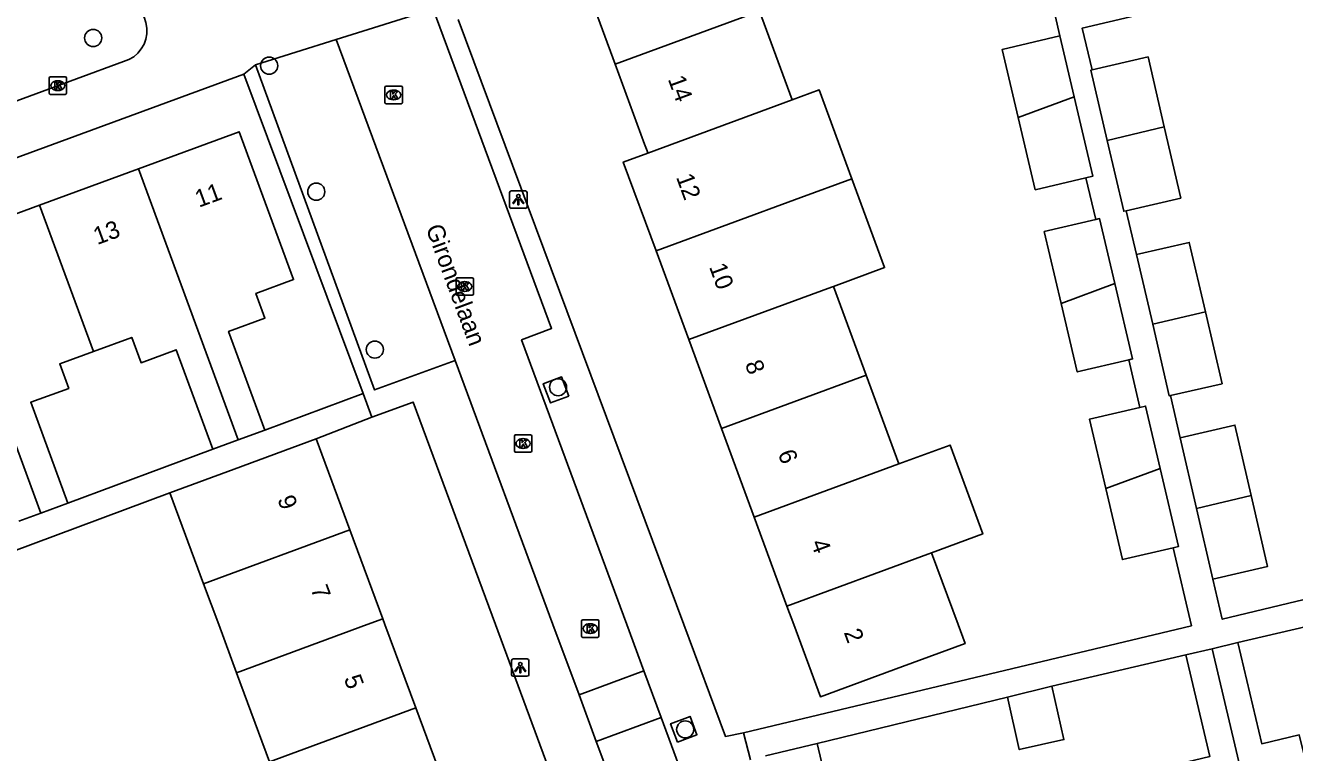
# Model space of a CAD drawing. Extents: x 158474 to 159560, y 388525 to 389605.
# Drawn here: x 159097.7 to 159170.2, y 388742.7 to 388784.2 of the extents above; entities that cross this region are included whole.
import ezdxf

# ---------------------------------------------------------------- set-up
doc = ezdxf.new("R2010")
doc.units = 0
for name, color, linetype in [('IMGEO_Boom', 7, 'Continuous'), ('IMGEO_Kolk', 7, 'Continuous'), ('IMGEO_Lichtpunt', 7, 'Continuous'), ('IMGEO_Openbare_ruimte_label', 7, 'Continuous'), ('IMGEO_Pand', 7, 'Continuous'), ('IMGEO_Pand_nummerreeks', 7, 'Continuous'), ('IMGEO_Rijbaan_lokaal_open', 7, 'Continuous'), ('IMGEO_Voetpad_open', 7, 'Continuous')]:
    doc.layers.add(name, color=color, linetype=linetype)

msp = doc.modelspace()

# ---------------------------------------------------------------- linework, layer by layer
at = {"layer": 'IMGEO_Boom'}
for centre in [(159101.558, 388783.522), (159111.607, 388781.939), (159114.301, 388774.738), (159117.647, 388765.713), (159128.114, 388763.563), (159135.378, 388744.008)]:
    msp.add_circle(centre, 0.489, dxfattribs=at)
at = {"layer": 'IMGEO_Kolk'}
for p, q in [((159099.036, 388780.373), (159099.036, 388781.225)), ((159099.111, 388781.299), (159099.963, 388781.299)), ((159099.524, 388781.079), (159099.549, 388781.079)), ((159100.037, 388781.225), (159100.037, 388780.373)), ((159118.222, 388779.842), (159118.222, 388780.694)), ((159118.297, 388780.768), (159119.149, 388780.768)), ((159119.223, 388780.694), (159119.223, 388779.842)), ((159099.963, 388780.299), (159099.111, 388780.299)), ((159099.547, 388780.519), (159099.522, 388780.519)), ((159118.733, 388779.988), (159118.708, 388779.988)), ((159118.71, 388780.548), (159118.735, 388780.548)), ((159119.149, 388779.768), (159118.297, 388779.768)), ((159122.358, 388769.82), (159123.21, 388769.82)), ((159122.283, 388768.894), (159122.283, 388769.746)), ((159122.771, 388769.6), (159122.796, 388769.6)), ((159123.284, 388769.746), (159123.284, 388768.894)), ((159123.21, 388768.82), (159122.358, 388768.82)), ((159122.794, 388769.04), (159122.769, 388769.04)), ((159125.616, 388759.921), (159125.616, 388760.773)), ((159125.691, 388760.847), (159126.543, 388760.847)), ((159126.104, 388760.627), (159126.129, 388760.627)), ((159126.617, 388760.773), (159126.617, 388759.921)), ((159126.543, 388759.847), (159125.691, 388759.847)), ((159126.127, 388760.067), (159126.102, 388760.067)), ((159129.525, 388750.27), (159130.377, 388750.27)), ((159129.45, 388749.344), (159129.45, 388750.196)), ((159129.938, 388750.05), (159129.963, 388750.05)), ((159130.451, 388750.196), (159130.451, 388749.344)), ((159130.377, 388749.27), (159129.525, 388749.27)), ((159129.961, 388749.49), (159129.936, 388749.49))]:
    msp.add_line(p, q, dxfattribs=at)
for points in [[(159099.036, 388780.373), (159099.036, 388781.225)], [(159099.111, 388781.299), (159099.963, 388781.299)], [(159099.357, 388780.999), (159099.48, 388780.999), (159099.48, 388780.848), (159099.61, 388780.999), (159099.774, 388780.999), (159099.628, 388780.848), (159099.781, 388780.599), (159099.629, 388780.599), (159099.544, 388780.763), (159099.48, 388780.696), (159099.48, 388780.599), (159099.357, 388780.599), (159099.357, 388780.999)], [(159100.037, 388781.225), (159100.037, 388780.373)], [(159118.222, 388779.842), (159118.222, 388780.694)], [(159118.297, 388780.768), (159119.149, 388780.768)], [(159119.223, 388780.694), (159119.223, 388779.842)], [(159099.963, 388780.299), (159099.111, 388780.299)], [(159118.543, 388780.468), (159118.666, 388780.468), (159118.666, 388780.317), (159118.796, 388780.468), (159118.96, 388780.468), (159118.814, 388780.317), (159118.967, 388780.068), (159118.815, 388780.068), (159118.73, 388780.232), (159118.666, 388780.165), (159118.666, 388780.068), (159118.543, 388780.068), (159118.543, 388780.468)], [(159119.149, 388779.768), (159118.297, 388779.768)], [(159122.358, 388769.82), (159123.21, 388769.82)], [(159122.283, 388768.894), (159122.283, 388769.746)], [(159122.604, 388769.52), (159122.727, 388769.52), (159122.727, 388769.369), (159122.857, 388769.52), (159123.021, 388769.52), (159122.875, 388769.369), (159123.028, 388769.12), (159122.876, 388769.12), (159122.791, 388769.284), (159122.727, 388769.217), (159122.727, 388769.12), (159122.604, 388769.12), (159122.604, 388769.52)], [(159123.284, 388769.746), (159123.284, 388768.894)], [(159123.21, 388768.82), (159122.358, 388768.82)], [(159125.616, 388759.921), (159125.616, 388760.773)], [(159125.691, 388760.847), (159126.543, 388760.847)], [(159125.937, 388760.547), (159126.06, 388760.547), (159126.06, 388760.396), (159126.19, 388760.547), (159126.354, 388760.547), (159126.208, 388760.396), (159126.361, 388760.147), (159126.209, 388760.147), (159126.124, 388760.311), (159126.06, 388760.244), (159126.06, 388760.147), (159125.937, 388760.147), (159125.937, 388760.547)], [(159126.617, 388760.773), (159126.617, 388759.921)], [(159126.543, 388759.847), (159125.691, 388759.847)], [(159129.525, 388750.27), (159130.377, 388750.27)], [(159129.45, 388749.344), (159129.45, 388750.196)], [(159129.771, 388749.97), (159129.894, 388749.97), (159129.894, 388749.819), (159130.024, 388749.97), (159130.188, 388749.97), (159130.042, 388749.819), (159130.195, 388749.57), (159130.043, 388749.57), (159129.958, 388749.734), (159129.894, 388749.667), (159129.894, 388749.57), (159129.771, 388749.57), (159129.771, 388749.97)], [(159130.451, 388750.196), (159130.451, 388749.344)], [(159130.377, 388749.27), (159129.525, 388749.27)]]:
    msp.add_lwpolyline(points, dxfattribs=at)
for centre, start, end in [((159099.113, 388781.223), 91.55205, 178.44795), ((159099.113, 388781.223), 91.55205, 178.44795), ((159099.961, 388781.223), 1.55205, 88.44795), ((159099.961, 388781.223), 1.55205, 88.44795), ((159118.299, 388780.692), 91.55205, 178.44795), ((159118.299, 388780.692), 91.55205, 178.44795), ((159119.147, 388780.692), 1.55205, 88.44795), ((159119.147, 388780.692), 1.55205, 88.44795), ((159099.113, 388780.375), 181.55205, 268.44795), ((159099.113, 388780.375), 181.55205, 268.44795), ((159099.961, 388780.375), 271.55205, 358.44795), ((159099.961, 388780.375), 271.55205, 358.44795), ((159118.299, 388779.844), 181.55205, 268.44795), ((159118.299, 388779.844), 181.55205, 268.44795), ((159119.147, 388779.844), 271.55205, 358.44795), ((159119.147, 388779.844), 271.55205, 358.44795), ((159122.36, 388769.744), 91.55205, 178.44795), ((159122.36, 388769.744), 91.55205, 178.44795), ((159123.208, 388769.744), 1.55205, 88.44795), ((159123.208, 388769.744), 1.55205, 88.44795), ((159122.36, 388768.896), 181.55205, 268.44795), ((159122.36, 388768.896), 181.55205, 268.44795), ((159123.208, 388768.896), 271.55205, 358.44795), ((159123.208, 388768.896), 271.55205, 358.44795), ((159125.693, 388760.771), 91.55205, 178.44795), ((159125.693, 388760.771), 91.55205, 178.44795), ((159126.541, 388760.771), 1.55205, 88.44795), ((159126.541, 388760.771), 1.55205, 88.44795), ((159125.693, 388759.923), 181.55205, 268.44795), ((159125.693, 388759.923), 181.55205, 268.44795), ((159126.541, 388759.923), 271.55205, 358.44795), ((159126.541, 388759.923), 271.55205, 358.44795), ((159129.527, 388750.194), 91.55205, 178.44795), ((159129.527, 388750.194), 91.55205, 178.44795), ((159130.375, 388750.194), 1.55205, 88.44795), ((159130.375, 388750.194), 1.55205, 88.44795), ((159129.527, 388749.346), 181.55205, 268.44795), ((159129.527, 388749.346), 181.55205, 268.44795), ((159130.375, 388749.346), 271.55205, 358.44795), ((159130.375, 388749.346), 271.55205, 358.44795)]:
    msp.add_arc(centre, 0.0765, start, end, dxfattribs=at)
for centre, major_axis, ratio, start_param, end_param in [((159099.523, 388780.799), (-0.387, 0.002), 0.722429, 4.712389, 7.853982), ((159099.548, 388780.799), (-0.39, 0.002), 0.717154, 1.570796, 4.712389), ((159118.709, 388780.268), (-0.387, 0.002), 0.722429, 4.712389, 7.853982), ((159118.734, 388780.268), (-0.39, 0.002), 0.717154, 1.570796, 4.712389), ((159122.77, 388769.32), (-0.387, 0.002), 0.722429, 4.712389, 7.853982), ((159122.795, 388769.32), (-0.39, 0.002), 0.717154, 1.570796, 4.712389), ((159126.103, 388760.347), (-0.387, 0.002), 0.722429, 4.712389, 7.853982), ((159126.128, 388760.347), (-0.39, 0.002), 0.717154, 1.570796, 4.712389), ((159129.937, 388749.77), (-0.387, 0.002), 0.722429, 4.712389, 7.853982), ((159129.962, 388749.77), (-0.39, 0.002), 0.717154, 1.570796, 4.712389)]:
    msp.add_ellipse(centre, major_axis=major_axis, ratio=ratio, start_param=start_param, end_param=end_param, dxfattribs=at)
at = {"layer": 'IMGEO_Lichtpunt'}
for p, q in [((159125.348, 388774.688), (159125.348, 388773.881)), ((159125.348, 388774.688), (159125.348, 388773.881)), ((159126.25, 388774.783), (159125.442, 388774.783)), ((159126.25, 388774.783), (159125.442, 388774.783)), ((159126.344, 388773.881), (159126.344, 388774.688)), ((159126.344, 388773.881), (159126.344, 388774.688)), ((159125.442, 388773.787), (159126.25, 388773.787)), ((159125.442, 388773.787), (159126.25, 388773.787)), ((159125.455, 388747.943), (159125.455, 388747.136)), ((159125.455, 388747.943), (159125.455, 388747.136)), ((159126.357, 388748.038), (159125.549, 388748.038)), ((159126.357, 388748.038), (159125.549, 388748.038)), ((159126.451, 388747.136), (159126.451, 388747.943)), ((159126.451, 388747.136), (159126.451, 388747.943)), ((159125.549, 388747.042), (159126.357, 388747.042)), ((159125.549, 388747.042), (159126.357, 388747.042))]:
    msp.add_line(p, q, dxfattribs=at)
for points in [[(159125.722, 388774.352), (159125.761, 388774.324), (159125.573, 388774.062), (159125.535, 388774.089), (159125.722, 388774.352)], [(159125.824, 388774.304), (159125.871, 388774.304), (159125.871, 388773.982), (159125.824, 388773.982), (159125.824, 388774.304)], [(159125.934, 388774.324), (159125.972, 388774.351), (159126.159, 388774.089), (159126.12, 388774.061), (159125.934, 388774.324)], [(159125.829, 388747.607), (159125.868, 388747.579), (159125.68, 388747.317), (159125.642, 388747.344), (159125.829, 388747.607)], [(159125.931, 388747.559), (159125.978, 388747.559), (159125.978, 388747.237), (159125.931, 388747.237), (159125.931, 388747.559)], [(159126.041, 388747.579), (159126.079, 388747.606), (159126.266, 388747.344), (159126.227, 388747.316), (159126.041, 388747.579)]]:
    msp.add_lwpolyline(points, dxfattribs=at)
for centre in [(159125.847, 388774.486), (159125.954, 388747.741)]:
    msp.add_circle(centre, 0.0994, dxfattribs=at)
for centre, start, end in [((159125.442, 388774.688), 90, 180), ((159125.442, 388774.688), 90, 180), ((159126.25, 388774.688), 0, 90), ((159126.25, 388774.688), 0, 90), ((159125.442, 388773.881), 180, 270), ((159125.442, 388773.881), 180, 270), ((159126.25, 388773.881), 270, 0), ((159126.25, 388773.881), 270, 360), ((159125.549, 388747.943), 90, 180), ((159125.549, 388747.943), 90, 180), ((159126.357, 388747.943), 0, 90), ((159126.357, 388747.943), 0, 90), ((159125.549, 388747.136), 180, 270), ((159125.549, 388747.136), 180, 270), ((159126.357, 388747.136), 270, 0), ((159126.357, 388747.136), 270, 360)]:
    msp.add_arc(centre, 0.0946, start, end, dxfattribs=at)
at = {"layer": 'IMGEO_Pand'}
for points in [[(159131.375, 388782.022), (159129.465, 388787.208)], [(159131.375, 388782.022), (159139.615, 388785.058)], [(159139.615, 388785.058), (159141.485, 388779.983)], [(159154.403, 388778.979), (159153.487, 388782.873), (159156.781, 388783.648)], [(159156.781, 388783.648), (159157.602, 388780.158)], [(159158.621, 388781.702), (159161.816, 388782.442), (159162.742, 388778.442)], [(159133.245, 388776.947), (159133.195, 388777.082), (159133.058, 388777.455), (159131.375, 388782.022)], [(159159.49, 388777.67), (159158.559, 388781.688), (159158.621, 388781.702)], [(159141.485, 388779.983), (159140.106, 388779.475), (159133.245, 388776.947)], [(159144.901, 388775.479), (159143.031, 388780.553), (159141.485, 388779.983)], [(159157.602, 388780.158), (159154.403, 388778.979)], [(159157.602, 388780.158), (159158.668, 388775.627), (159158.27, 388775.533)], [(159158.27, 388775.533), (159155.374, 388774.852), (159154.403, 388778.979)], [(159104.142, 388776.045), (159109.899, 388778.161), (159113.004, 388769.711), (159110.854, 388768.921), (159111.37, 388767.519), (159109.294, 388766.757), (159111.367, 388761.115)], [(159162.742, 388778.442), (159159.49, 388777.67)], [(159162.742, 388778.442), (159163.683, 388774.373), (159160.559, 388773.651)], [(159160.559, 388773.651), (159160.427, 388773.62), (159159.49, 388777.67)], [(159133.245, 388776.947), (159131.84, 388776.43), (159133.71, 388771.356)], [(159098.497, 388773.971), (159104.142, 388776.045)], [(159104.142, 388776.045), (159109.834, 388760.552)], [(159133.71, 388771.356), (159141.975, 388774.401), (159144.901, 388775.479)], [(159144.901, 388775.479), (159146.771, 388770.405), (159143.845, 388769.327)], [(159092.853, 388771.897), (159098.497, 388773.971)], [(159098.497, 388773.971), (159101.572, 388765.604)], [(159156.855, 388768.357), (159155.891, 388772.455), (159158.832, 388773.147)], [(159158.832, 388773.147), (159159.049, 388773.198), (159159.922, 388769.486)], [(159098.558, 388756.37), (159092.853, 388771.897)], [(159135.579, 388766.282), (159133.71, 388771.356)], [(159161.163, 388771.143), (159164.174, 388771.841), (159165.092, 388767.88)], [(159162.084, 388767.166), (159161.163, 388771.143)], [(159135.579, 388766.282), (159143.739, 388769.288), (159143.845, 388769.327)], [(159143.845, 388769.327), (159145.714, 388764.252)], [(159156.855, 388768.357), (159159.922, 388769.486)], [(159159.922, 388769.486), (159160.936, 388765.177), (159160.719, 388765.126)], [(159160.719, 388765.126), (159157.778, 388764.434), (159156.855, 388768.357)], [(159165.092, 388767.88), (159162.084, 388767.166)], [(159165.092, 388767.88), (159166.045, 388763.765), (159163.098, 388763.083)], [(159162.084, 388767.166), (159163.033, 388763.068), (159163.098, 388763.083)], [(159108.393, 388760.023), (159106.305, 388765.707), (159104.288, 388764.966), (159103.758, 388766.407), (159101.572, 388765.604)], [(159137.448, 388761.207), (159135.579, 388766.282)], [(159101.572, 388765.604), (159099.65, 388764.898), (159100.163, 388763.499), (159097.993, 388762.702), (159100.11, 388756.94)], [(159137.448, 388761.207), (159145.714, 388764.252)], [(159145.714, 388764.252), (159147.584, 388759.178)], [(159159.403, 388757.768), (159158.47, 388761.731), (159161.358, 388762.411)], [(159161.358, 388762.411), (159161.674, 388762.485), (159162.514, 388758.914)], [(159111.367, 388761.115), (159109.834, 388760.552)], [(159139.318, 388756.133), (159137.448, 388761.207)], [(159163.655, 388760.675), (159166.779, 388761.399), (159167.709, 388757.381)], [(159105.942, 388757.525), (159109.602, 388758.88), (159114.291, 388760.615)], [(159109.834, 388760.552), (159108.393, 388760.023)], [(159116.216, 388755.415), (159114.291, 388760.615)], [(159164.589, 388756.64), (159163.655, 388760.675)], [(159147.584, 388759.178), (159150.51, 388760.256), (159152.379, 388755.181), (159149.453, 388754.103)], [(159147.584, 388759.178), (159139.318, 388756.133)], [(159159.403, 388757.768), (159162.514, 388758.914)], [(159162.514, 388758.914), (159163.561, 388754.464), (159163.245, 388754.39)], [(159107.867, 388752.325), (159105.942, 388757.525)], [(159163.245, 388754.39), (159160.357, 388753.71), (159159.403, 388757.768)], [(159100.11, 388756.94), (159098.558, 388756.37)], [(159164.589, 388756.64), (159167.709, 388757.381)], [(159167.709, 388757.381), (159168.648, 388753.326), (159165.524, 388752.602)], [(159098.558, 388756.37), (159097.3, 388755.907)], [(159141.187, 388751.058), (159139.318, 388756.133)], [(159165.524, 388752.602), (159164.589, 388756.64)], [(159116.216, 388755.415), (159107.867, 388752.325)], [(159118.099, 388750.329), (159116.216, 388755.415)], [(159149.453, 388754.103), (159150.965, 388750), (159151.364, 388748.915), (159147.79, 388747.598), (159143.098, 388745.87), (159141.577, 388750), (159141.187, 388751.058)], [(159141.187, 388751.058), (159149.236, 388754.023), (159149.453, 388754.103)], [(159109.75, 388747.238), (159108.728, 388750), (159107.867, 388752.325)], [(159118.099, 388750.329), (159117.21, 388750), (159109.75, 388747.238)], [(159119.983, 388745.241), (159118.221, 388750), (159118.099, 388750.329)], [(159165.475, 388748.619), (159166.947, 388748.967)], [(159166.947, 388748.967), (159168.311, 388743.191), (159170.459, 388743.698), (159170.823, 388742.157), (159173.045, 388742.681)], [(159161.359, 388739.929), (159163.544, 388740.445), (159163.189, 388741.951), (159165.35, 388742.461), (159163.979, 388748.266)], [(159163.979, 388748.266), (159165.475, 388748.619)], [(159165.475, 388748.619), (159169.27, 388732.546)], [(159111.634, 388742.151), (159109.75, 388747.238)], [(159153.786, 388745.855), (159156.327, 388746.47)], [(159156.327, 388746.47), (159157.01, 388743.431), (159154.46, 388742.857), (159153.786, 388745.855)], [(159111.634, 388742.151), (159119.983, 388745.241)], [(159121.866, 388740.154), (159119.983, 388745.241)], [(159139.96, 388742.501), (159142.909, 388743.198)], [(159142.909, 388743.198), (159144.925, 388734.661), (159155.261, 388737.102), (159155.828, 388737.236)]]:
    msp.add_lwpolyline(points, dxfattribs=at)
at = {"layer": 'IMGEO_Rijbaan_lokaal_open'}
for points in [[(159115.429, 388783.427), (159120.978, 388785.165)], [(159120.978, 388785.165), (159127.745, 388766.92), (159126.03, 388766.263), (159132.04, 388750), (159133.019, 388747.35)], [(159122.228, 388765.087), (159115.429, 388783.427)], [(159129.311, 388745.98), (159127.821, 388750), (159122.228, 388765.087)], [(159129.311, 388745.98), (159133.019, 388747.35)], [(159133.019, 388747.35), (159134, 388744.695)], [(159130.295, 388743.326), (159129.311, 388745.98)], [(159134, 388744.695), (159130.295, 388743.326)], [(159134, 388744.695), (159135.321, 388741.121)], [(159139.87, 388717.199), (159131.692, 388739.556), (159130.295, 388743.326)]]:
    msp.add_lwpolyline(points, dxfattribs=at)
at = {"layer": 'IMGEO_Voetpad_open'}
for points in [[(159183.559, 388790.082), (159158.049, 388784.081), (159158.621, 388781.702)], [(159156.781, 388783.648), (159156.189, 388786.24)], [(159122.414, 388784.582), (159135.295, 388750), (159137.677, 388743.611), (159138.705, 388743.804)], [(159110.821, 388781.983), (159115.429, 388783.427)], [(159103.294, 388782.181), (159095.212, 388779.205)], [(159086.058, 388772.598), (159110.164, 388781.46)], [(159110.164, 388781.46), (159110.821, 388781.983)], [(159110.164, 388781.46), (159116.974, 388763.207)], [(159122.228, 388765.087), (159117.62, 388763.408), (159110.821, 388781.983)], [(159158.832, 388773.147), (159158.27, 388775.533)], [(159160.559, 388773.651), (159161.163, 388771.143)], [(159161.358, 388762.411), (159160.719, 388765.126)], [(159128.724, 388763.058), (159127.674, 388762.666), (159127.265, 388763.762), (159128.315, 388764.154), (159128.724, 388763.058)], [(159116.974, 388763.207), (159111.367, 388761.115)], [(159117.478, 388761.857), (159116.974, 388763.207)], [(159117.478, 388761.857), (159119.842, 388762.718), (159124.542, 388750), (159129.343, 388737.007)], [(159163.098, 388763.083), (159163.655, 388760.675)], [(159114.291, 388760.615), (159117.478, 388761.857)], [(159108.393, 388760.023), (159100.11, 388756.94)], [(159090.79, 388750.366), (159090.292, 388751.695), (159105.942, 388757.525)], [(159165.524, 388752.602), (159166.056, 388750.304), (159194.559, 388757.146)], [(159138.705, 388743.804), (159164.296, 388749.934), (159163.245, 388754.39)], [(159166.947, 388748.967), (159175.698, 388751.019)], [(159156.327, 388746.47), (159163.979, 388748.266)], [(159142.909, 388743.198), (159153.786, 388745.855)], [(159134.933, 388743.284), (159134.543, 388744.33), (159135.66, 388744.746), (159136.05, 388743.7), (159134.933, 388743.284)], [(159138.705, 388743.804), (159139.106, 388742.277)]]:
    msp.add_lwpolyline(points, dxfattribs=at)
msp.add_arc((159102.813, 388783.937), 1.821, 285.3082, 84.17656, dxfattribs=at)

# ---------------------------------------------------------------- texts
at = {"layer": 'IMGEO_Openbare_ruimte_label'}
msp.add_text('Girondelaan', height=1, rotation=290.35496, dxfattribs=at).set_placement((159120.539, 388772.665))
at = {"layer": 'IMGEO_Pand_nummerreeks'}
for s, rotation, p in [('14', 290.21947, (159134.374, 388781.175)), ('12', 290.2252, (159134.843, 388775.571)), ('11', 20.17653, (159107.597, 388773.82)), ('13', 20.17653, (159101.788, 388771.686)), ('10', 290.2252, (159136.73, 388770.449)), ('8', 290.2252, (159138.773, 388764.901)), ('6', 290.2227, (159140.656, 388759.789)), ('9', 290.31634, (159112.068, 388757.173)), ('4', 290.2252, (159142.541, 388754.673)), ('7', 290.31634, (159113.965, 388752.048)), ('2', 290.2252, (159144.425, 388749.559)), ('5', 290.31634, (159115.863, 388746.923))]:
    msp.add_text(s, height=1, rotation=rotation, dxfattribs=at).set_placement(p)

doc.saveas('drawing.dxf')
